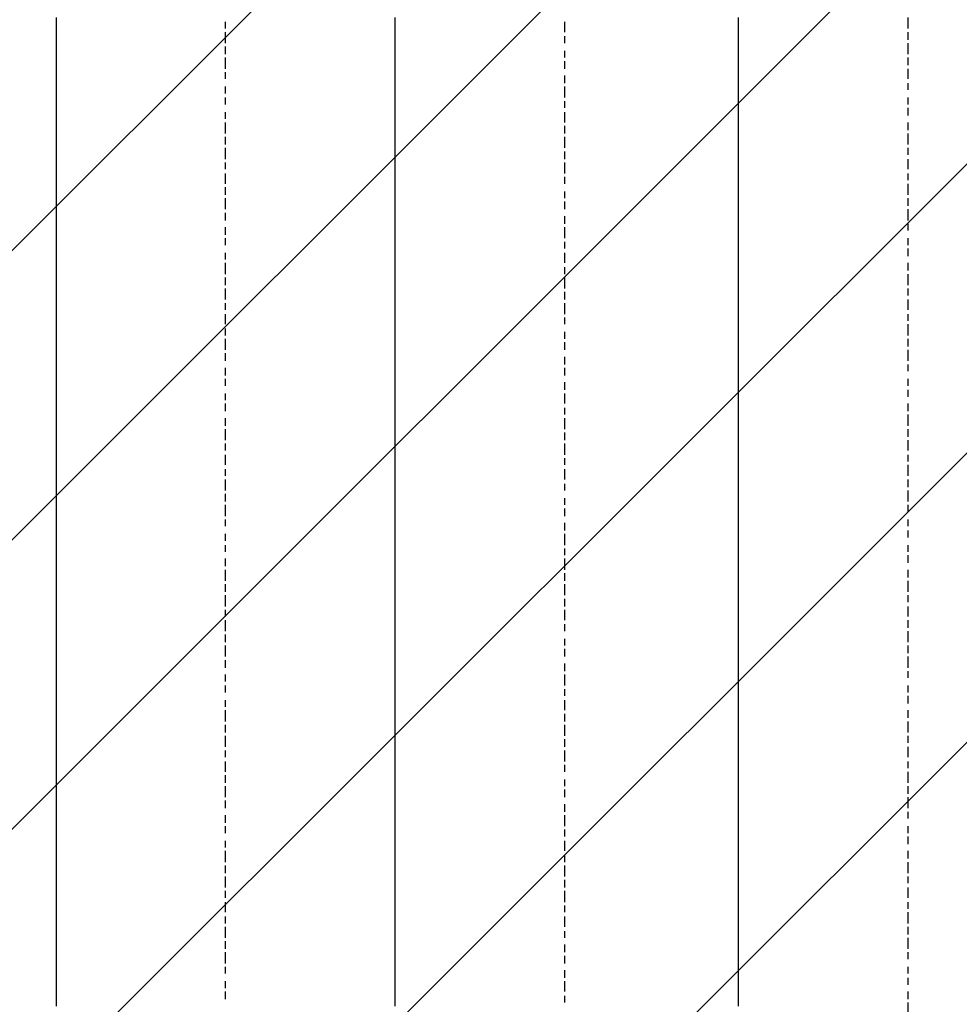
# Model space of a CAD drawing. Extents: x 997 to 109698, y 921 to 94021.
# Tile 368 of 656: x 8595 to 9697, y 54447 to 55602. Entities that reach past the tile are written whole.
import ezdxf

# ---------------------------------------------------------------- set-up
doc = ezdxf.new("R2010")
doc.units = 0
doc.header["$MEASUREMENT"] = 0
doc.layers.add('12', color=7, linetype='CONTINUOUS')
doc.layers.add('28', color=7, linetype='CONTINUOUS')

msp = doc.modelspace()

# ---------------------------------------------------------------- linework, layer by layer
at = {"layer": '12', "color": 5}
for p, q in [((8638.630503, 55595.563401), (8638.630503, 55604.563401)), ((9035.630503, 55595.563401), (9035.630503, 55604.563401)), ((9438.630503, 55595.563401), (9438.630503, 55604.563401)), ((8638.630503, 55587.563401), (8638.630503, 55595.563401)), ((9035.630503, 55587.563401), (9035.630503, 55595.563401)), ((9438.630503, 55587.563401), (9438.630503, 55595.563401)), ((8638.630503, 55574.563401), (8638.630503, 55587.563401)), ((9035.630503, 55574.563401), (9035.630503, 55587.563401)), ((9438.630503, 55574.563401), (9438.630503, 55587.563401)), ((8638.630503, 55565.563401), (8638.630503, 55574.563401)), ((9035.630503, 55565.563401), (9035.630503, 55574.563401)), ((9438.630503, 55565.563401), (9438.630503, 55574.563401)), ((8638.630503, 55557.563401), (8638.630503, 55565.563401)), ((8638.630503, 55544.563401), (8638.630503, 55557.563401)), ((9035.630503, 55557.563401), (9035.630503, 55565.563401)), ((9035.630503, 55544.563401), (9035.630503, 55557.563401)), ((9438.630503, 55553.563401), (9438.630503, 55565.563401)), ((9438.630503, 55544.563401), (9438.630503, 55553.563401)), ((8638.630503, 55536.563401), (8638.630503, 55544.563401)), ((8638.630503, 55523.563401), (8638.630503, 55536.563401)), ((9035.630503, 55536.563401), (9035.630503, 55544.563401)), ((9035.630503, 55523.563401), (9035.630503, 55536.563401)), ((9438.630503, 55536.563401), (9438.630503, 55544.563401)), ((9438.630503, 55523.563401), (9438.630503, 55536.563401)), ((8638.630503, 55515.563401), (8638.630503, 55523.563401)), ((9035.630503, 55515.563401), (9035.630503, 55523.563401)), ((9438.630503, 55515.563401), (9438.630503, 55523.563401)), ((8638.630503, 55506.563401), (8638.630503, 55515.563401)), ((9035.630503, 55506.563401), (9035.630503, 55515.563401)), ((9438.630503, 55506.563401), (9438.630503, 55515.563401)), ((8638.630503, 55493.563401), (8638.630503, 55506.563401)), ((9035.630503, 55493.563401), (9035.630503, 55506.563401)), ((9438.630503, 55493.563401), (9438.630503, 55506.563401)), ((8638.630503, 55485.563401), (8638.630503, 55493.563401)), ((9035.630503, 55485.563401), (9035.630503, 55493.563401)), ((9438.630503, 55485.563401), (9438.630503, 55493.563401)), ((8638.630503, 55477.563401), (8638.630503, 55485.563401)), ((8638.630503, 55464.563401), (8638.630503, 55477.563401)), ((9035.630503, 55477.563401), (9035.630503, 55485.563401)), ((9035.630503, 55464.563401), (9035.630503, 55477.563401)), ((9438.630503, 55477.563401), (9438.630503, 55485.563401)), ((9438.630503, 55464.563401), (9438.630503, 55477.563401)), ((8638.630503, 55455.563401), (8638.630503, 55464.563401)), ((9035.630503, 55455.563401), (9035.630503, 55464.563401)), ((9438.630503, 55455.563401), (9438.630503, 55464.563401)), ((8638.630503, 55447.563401), (8638.630503, 55455.563401)), ((9035.630503, 55447.563401), (9035.630503, 55455.563401)), ((9438.630503, 55443.563401), (9438.630503, 55455.563401)), ((8638.630503, 55434.563401), (8638.630503, 55447.563401)), ((9035.630503, 55434.563401), (9035.630503, 55447.563401)), ((9438.630503, 55434.563401), (9438.630503, 55443.563401)), ((8638.630503, 55426.563401), (8638.630503, 55434.563401)), ((9035.630503, 55426.563401), (9035.630503, 55434.563401)), ((9438.630503, 55426.563401), (9438.630503, 55434.563401)), ((8638.630503, 55413.563401), (8638.630503, 55426.563401)), ((9035.630503, 55413.563401), (9035.630503, 55426.563401)), ((9438.630503, 55413.563401), (9438.630503, 55426.563401)), ((8638.630503, 55405.563401), (8638.630503, 55413.563401)), ((9035.630503, 55405.563401), (9035.630503, 55413.563401)), ((9438.630503, 55405.563401), (9438.630503, 55413.563401)), ((8638.630503, 55396.563401), (8638.630503, 55405.563401)), ((8638.630503, 55383.563401), (8638.630503, 55396.563401)), ((9035.630503, 55396.563401), (9035.630503, 55405.563401)), ((9035.630503, 55383.563401), (9035.630503, 55396.563401)), ((9438.630503, 55396.563401), (9438.630503, 55405.563401)), ((9438.630503, 55383.563401), (9438.630503, 55396.563401)), ((8638.630503, 55375.563401), (8638.630503, 55383.563401)), ((9035.630503, 55375.563401), (9035.630503, 55383.563401)), ((9438.630503, 55375.563401), (9438.630503, 55383.563401)), ((8638.630503, 55366.563401), (8638.630503, 55375.563401)), ((9035.630503, 55366.563401), (9035.630503, 55375.563401)), ((9438.630503, 55366.563401), (9438.630503, 55375.563401)), ((8638.630503, 55354.563401), (8638.630503, 55366.563401)), ((9035.630503, 55354.563401), (9035.630503, 55366.563401)), ((9438.630503, 55354.563401), (9438.630503, 55366.563401)), ((8638.630503, 55345.563401), (8638.630503, 55354.563401)), ((9035.630503, 55345.563401), (9035.630503, 55354.563401)), ((9438.630503, 55345.563401), (9438.630503, 55354.563401)), ((8638.630503, 55337.563401), (8638.630503, 55345.563401)), ((8638.630503, 55324.563401), (8638.630503, 55337.563401)), ((9035.630503, 55337.563401), (9035.630503, 55345.563401)), ((9035.630503, 55324.563401), (9035.630503, 55337.563401)), ((9438.630503, 55337.563401), (9438.630503, 55345.563401)), ((9438.630503, 55324.563401), (9438.630503, 55337.563401)), ((8638.630503, 55316.563401), (8638.630503, 55324.563401)), ((8638.630503, 55307.563401), (8638.630503, 55316.563401)), ((9035.630503, 55316.563401), (9035.630503, 55324.563401)), ((9035.630503, 55303.563401), (9035.630503, 55316.563401)), ((9438.630503, 55316.563401), (9438.630503, 55324.563401)), ((9438.630503, 55303.563401), (9438.630503, 55316.563401)), ((8638.630503, 55295.563401), (8638.630503, 55307.563401)), ((9035.630503, 55295.563401), (9035.630503, 55303.563401)), ((9438.630503, 55295.563401), (9438.630503, 55303.563401)), ((8638.630503, 55286.563401), (8638.630503, 55295.563401)), ((9035.630503, 55286.563401), (9035.630503, 55295.563401)), ((9438.630503, 55286.563401), (9438.630503, 55295.563401)), ((8638.630503, 55273.563401), (8638.630503, 55286.563401)), ((9035.630503, 55273.563401), (9035.630503, 55286.563401)), ((9438.630503, 55273.563401), (9438.630503, 55286.563401)), ((8638.630503, 55265.563401), (8638.630503, 55273.563401)), ((9035.630503, 55265.563401), (9035.630503, 55273.563401)), ((9438.630503, 55265.563401), (9438.630503, 55273.563401)), ((8638.630503, 55256.563401), (8638.630503, 55265.563401)), ((8638.630503, 55244.563401), (8638.630503, 55256.563401)), ((9035.630503, 55256.563401), (9035.630503, 55265.563401)), ((9035.630503, 55244.563401), (9035.630503, 55256.563401)), ((9438.630503, 55256.563401), (9438.630503, 55265.563401)), ((9438.630503, 55244.563401), (9438.630503, 55256.563401)), ((8638.630503, 55235.563401), (8638.630503, 55244.563401)), ((9035.630503, 55235.563401), (9035.630503, 55244.563401)), ((9438.630503, 55235.563401), (9438.630503, 55244.563401)), ((8638.630503, 55227.563401), (8638.630503, 55235.563401)), ((9035.630503, 55227.563401), (9035.630503, 55235.563401)), ((9438.630503, 55227.563401), (9438.630503, 55235.563401)), ((8638.630503, 55214.563401), (8638.630503, 55227.563401)), ((9035.630503, 55214.563401), (9035.630503, 55227.563401)), ((9438.630503, 55214.563401), (9438.630503, 55227.563401)), ((8638.630503, 55206.563401), (8638.630503, 55214.563401)), ((9035.630503, 55206.563401), (9035.630503, 55214.563401)), ((9438.630503, 55206.563401), (9438.630503, 55214.563401)), ((8638.630503, 55197.563401), (8638.630503, 55206.563401)), ((9035.630503, 55193.563401), (9035.630503, 55206.563401)), ((9438.630503, 55193.563401), (9438.630503, 55206.563401)), ((8638.630503, 55184.563401), (8638.630503, 55197.563401)), ((9035.630503, 55184.563401), (9035.630503, 55193.563401)), ((9438.630503, 55184.563401), (9438.630503, 55193.563401)), ((8638.630503, 55176.563401), (8638.630503, 55184.563401)), ((8638.630503, 55163.563401), (8638.630503, 55176.563401)), ((9035.630503, 55176.563401), (9035.630503, 55184.563401)), ((9035.630503, 55163.563401), (9035.630503, 55176.563401)), ((9438.630503, 55176.563401), (9438.630503, 55184.563401)), ((9438.630503, 55163.563401), (9438.630503, 55176.563401)), ((8638.630503, 55155.563401), (8638.630503, 55163.563401)), ((8638.630503, 55146.563401), (8638.630503, 55155.563401)), ((9035.630503, 55155.563401), (9035.630503, 55163.563401)), ((9035.630503, 55146.563401), (9035.630503, 55155.563401)), ((9438.630503, 55155.563401), (9438.630503, 55163.563401)), ((9438.630503, 55146.563401), (9438.630503, 55155.563401)), ((8638.630503, 55134.563401), (8638.630503, 55146.563401)), ((9035.630503, 55134.563401), (9035.630503, 55146.563401)), ((9438.630503, 55134.563401), (9438.630503, 55146.563401)), ((8638.630503, 55125.563401), (8638.630503, 55134.563401)), ((9035.630503, 55125.563401), (9035.630503, 55134.563401)), ((9438.630503, 55125.563401), (9438.630503, 55134.563401)), ((8638.630503, 55117.563401), (8638.630503, 55125.563401)), ((8638.630503, 55104.563401), (8638.630503, 55117.563401)), ((9035.630503, 55117.563401), (9035.630503, 55125.563401)), ((9035.630503, 55104.563401), (9035.630503, 55117.563401)), ((9438.630503, 55117.563401), (9438.630503, 55125.563401)), ((9438.630503, 55104.563401), (9438.630503, 55117.563401)), ((8638.630503, 55096.563401), (8638.630503, 55104.563401)), ((8638.630503, 55087.563401), (8638.630503, 55096.563401)), ((9035.630503, 55096.563401), (9035.630503, 55104.563401)), ((9035.630503, 55083.563401), (9035.630503, 55096.563401)), ((9438.630503, 55096.563401), (9438.630503, 55104.563401)), ((9438.630503, 55083.563401), (9438.630503, 55096.563401)), ((8638.630503, 55074.563401), (8638.630503, 55087.563401)), ((9035.630503, 55074.563401), (9035.630503, 55083.563401)), ((9438.630503, 55074.563401), (9438.630503, 55083.563401)), ((8638.630503, 55066.563401), (8638.630503, 55074.563401)), ((9035.630503, 55066.563401), (9035.630503, 55074.563401)), ((9438.630503, 55066.563401), (9438.630503, 55074.563401)), ((8638.630503, 55053.563401), (8638.630503, 55066.563401)), ((9035.630503, 55053.563401), (9035.630503, 55066.563401)), ((9438.630503, 55053.563401), (9438.630503, 55066.563401)), ((8638.630503, 55045.563401), (8638.630503, 55053.563401)), ((9035.630503, 55045.563401), (9035.630503, 55053.563401)), ((9438.630503, 55045.563401), (9438.630503, 55053.563401)), ((8638.630503, 55036.563401), (8638.630503, 55045.563401)), ((8638.630503, 55024.563401), (8638.630503, 55036.563401)), ((9035.630503, 55036.563401), (9035.630503, 55045.563401)), ((9035.630503, 55024.563401), (9035.630503, 55036.563401)), ((9438.630503, 55036.563401), (9438.630503, 55045.563401)), ((9438.630503, 55024.563401), (9438.630503, 55036.563401)), ((8638.630503, 55015.563401), (8638.630503, 55024.563401)), ((8638.630503, 55007.563401), (8638.630503, 55015.563401)), ((9035.630503, 55015.563401), (9035.630503, 55024.563401)), ((9035.630503, 55007.563401), (9035.630503, 55015.563401)), ((9438.630503, 55015.563401), (9438.630503, 55024.563401)), ((9438.630503, 55007.563401), (9438.630503, 55015.563401)), ((8638.630503, 54994.563401), (8638.630503, 55007.563401)), ((9035.630503, 54994.563401), (9035.630503, 55007.563401)), ((9438.630503, 54994.563401), (9438.630503, 55007.563401)), ((8638.630503, 54985.563401), (8638.630503, 54994.563401)), ((9035.630503, 54985.563401), (9035.630503, 54994.563401)), ((9438.630503, 54985.563401), (9438.630503, 54994.563401)), ((8638.630503, 54977.563401), (8638.630503, 54985.563401)), ((9035.630503, 54977.563401), (9035.630503, 54985.563401)), ((9438.630503, 54973.563401), (9438.630503, 54985.563401)), ((8638.630503, 54964.563401), (8638.630503, 54977.563401)), ((9035.630503, 54964.563401), (9035.630503, 54977.563401)), ((9438.630503, 54964.563401), (9438.630503, 54973.563401)), ((8638.630503, 54956.563401), (8638.630503, 54964.563401)), ((8638.630503, 54943.563401), (8638.630503, 54956.563401)), ((9035.630503, 54956.563401), (9035.630503, 54964.563401)), ((9035.630503, 54943.563401), (9035.630503, 54956.563401)), ((9438.630503, 54956.563401), (9438.630503, 54964.563401)), ((9438.630503, 54943.563401), (9438.630503, 54956.563401)), ((8638.630503, 54935.563401), (8638.630503, 54943.563401)), ((8638.630503, 54926.563401), (8638.630503, 54935.563401)), ((9035.630503, 54935.563401), (9035.630503, 54943.563401)), ((9035.630503, 54926.563401), (9035.630503, 54935.563401)), ((9438.630503, 54935.563401), (9438.630503, 54943.563401)), ((9438.630503, 54926.563401), (9438.630503, 54935.563401)), ((8638.630503, 54913.563401), (8638.630503, 54926.563401)), ((9035.630503, 54913.563401), (9035.630503, 54926.563401)), ((9438.630503, 54913.563401), (9438.630503, 54926.563401)), ((8638.630503, 54905.563401), (8638.630503, 54913.563401)), ((9035.630503, 54905.563401), (9035.630503, 54913.563401)), ((9438.630503, 54905.563401), (9438.630503, 54913.563401)), ((8638.630503, 54897.563401), (8638.630503, 54905.563401)), ((9035.630503, 54897.563401), (9035.630503, 54905.563401)), ((9438.630503, 54897.563401), (9438.630503, 54905.563401)), ((8638.630503, 54884.563401), (8638.630503, 54897.563401)), ((9035.630503, 54884.563401), (9035.630503, 54897.563401)), ((9438.630503, 54884.563401), (9438.630503, 54897.563401)), ((8638.630503, 54875.563401), (8638.630503, 54884.563401)), ((8638.630503, 54867.563401), (8638.630503, 54875.563401)), ((9035.630503, 54875.563401), (9035.630503, 54884.563401)), ((9035.630503, 54867.563401), (9035.630503, 54875.563401)), ((9438.630503, 54875.563401), (9438.630503, 54884.563401)), ((9438.630503, 54863.563401), (9438.630503, 54875.563401)), ((8638.630503, 54854.563401), (8638.630503, 54867.563401)), ((9035.630503, 54854.563401), (9035.630503, 54867.563401)), ((9438.630503, 54854.563401), (9438.630503, 54863.563401)), ((8638.630503, 54846.563401), (8638.630503, 54854.563401)), ((9035.630503, 54846.563401), (9035.630503, 54854.563401)), ((9438.630503, 54846.563401), (9438.630503, 54854.563401)), ((8638.630503, 54833.563401), (8638.630503, 54846.563401)), ((9035.630503, 54833.563401), (9035.630503, 54846.563401)), ((9438.630503, 54833.563401), (9438.630503, 54846.563401)), ((8638.630503, 54825.563401), (8638.630503, 54833.563401)), ((9035.630503, 54825.563401), (9035.630503, 54833.563401)), ((9438.630503, 54825.563401), (9438.630503, 54833.563401)), ((8638.630503, 54816.563401), (8638.630503, 54825.563401)), ((9035.630503, 54816.563401), (9035.630503, 54825.563401)), ((9438.630503, 54816.563401), (9438.630503, 54825.563401)), ((8638.630503, 54803.563401), (8638.630503, 54816.563401)), ((9035.630503, 54803.563401), (9035.630503, 54816.563401)), ((9438.630503, 54803.563401), (9438.630503, 54816.563401)), ((8638.630503, 54795.563401), (8638.630503, 54803.563401)), ((8638.630503, 54787.563401), (8638.630503, 54795.563401)), ((9035.630503, 54795.563401), (9035.630503, 54803.563401)), ((9035.630503, 54787.563401), (9035.630503, 54795.563401)), ((9438.630503, 54795.563401), (9438.630503, 54803.563401)), ((9438.630503, 54787.563401), (9438.630503, 54795.563401)), ((8638.630503, 54774.563401), (8638.630503, 54787.563401)), ((9035.630503, 54774.563401), (9035.630503, 54787.563401)), ((9438.630503, 54774.563401), (9438.630503, 54787.563401)), ((8638.630503, 54765.563401), (8638.630503, 54774.563401)), ((9035.630503, 54765.563401), (9035.630503, 54774.563401)), ((9438.630503, 54765.563401), (9438.630503, 54774.563401)), ((8638.630503, 54757.563401), (8638.630503, 54765.563401)), ((9035.630503, 54757.563401), (9035.630503, 54765.563401)), ((9438.630503, 54757.563401), (9438.630503, 54765.563401)), ((8638.630503, 54744.563401), (8638.630503, 54757.563401)), ((9035.630503, 54744.563401), (9035.630503, 54757.563401)), ((9438.630503, 54744.563401), (9438.630503, 54757.563401)), ((8638.630503, 54736.563401), (8638.630503, 54744.563401)), ((8638.630503, 54727.563401), (8638.630503, 54736.563401)), ((9035.630503, 54736.563401), (9035.630503, 54744.563401)), ((9035.630503, 54723.563401), (9035.630503, 54736.563401)), ((9438.630503, 54736.563401), (9438.630503, 54744.563401)), ((9438.630503, 54723.563401), (9438.630503, 54736.563401)), ((8638.630503, 54715.563401), (8638.630503, 54727.563401)), ((8638.630503, 54706.563401), (8638.630503, 54715.563401)), ((9035.630503, 54715.563401), (9035.630503, 54723.563401)), ((9035.630503, 54706.563401), (9035.630503, 54715.563401)), ((9438.630503, 54715.563401), (9438.630503, 54723.563401)), ((9438.630503, 54706.563401), (9438.630503, 54715.563401)), ((8638.630503, 54693.563401), (8638.630503, 54706.563401)), ((9035.630503, 54693.563401), (9035.630503, 54706.563401)), ((9438.630503, 54693.563401), (9438.630503, 54706.563401)), ((8638.630503, 54685.563401), (8638.630503, 54693.563401)), ((9035.630503, 54685.563401), (9035.630503, 54693.563401)), ((9438.630503, 54685.563401), (9438.630503, 54693.563401)), ((8638.630503, 54676.563401), (8638.630503, 54685.563401)), ((9035.630503, 54676.563401), (9035.630503, 54685.563401)), ((9438.630503, 54676.563401), (9438.630503, 54685.563401)), ((8638.630503, 54664.563401), (8638.630503, 54676.563401)), ((9035.630503, 54664.563401), (9035.630503, 54676.563401)), ((9438.630503, 54664.563401), (9438.630503, 54676.563401)), ((8638.630503, 54655.563401), (8638.630503, 54664.563401)), ((8638.630503, 54647.563401), (8638.630503, 54655.563401)), ((9035.630503, 54655.563401), (9035.630503, 54664.563401)), ((9035.630503, 54647.563401), (9035.630503, 54655.563401)), ((9438.630503, 54655.563401), (9438.630503, 54664.563401)), ((9438.630503, 54647.563401), (9438.630503, 54655.563401)), ((8638.630503, 54634.563401), (8638.630503, 54647.563401)), ((9035.630503, 54634.563401), (9035.630503, 54647.563401)), ((9438.630503, 54634.563401), (9438.630503, 54647.563401)), ((8638.630503, 54626.563401), (8638.630503, 54634.563401)), ((9035.630503, 54626.563401), (9035.630503, 54634.563401)), ((9438.630503, 54626.563401), (9438.630503, 54634.563401)), ((8638.630503, 54617.563401), (8638.630503, 54626.563401)), ((9035.630503, 54613.563401), (9035.630503, 54626.563401)), ((9438.630503, 54613.563401), (9438.630503, 54626.563401)), ((8638.630503, 54604.563401), (8638.630503, 54617.563401)), ((9035.630503, 54604.563401), (9035.630503, 54613.563401)), ((9438.630503, 54604.563401), (9438.630503, 54613.563401)), ((8638.630503, 54596.563401), (8638.630503, 54604.563401)), ((9035.630503, 54596.563401), (9035.630503, 54604.563401)), ((9438.630503, 54596.563401), (9438.630503, 54604.563401)), ((8638.630503, 54583.563401), (8638.630503, 54596.563401)), ((9035.630503, 54583.563401), (9035.630503, 54596.563401)), ((9438.630503, 54583.563401), (9438.630503, 54596.563401)), ((8638.630503, 54575.563401), (8638.630503, 54583.563401)), ((8638.630503, 54566.563401), (8638.630503, 54575.563401)), ((9035.630503, 54575.563401), (9035.630503, 54583.563401)), ((9035.630503, 54566.563401), (9035.630503, 54575.563401)), ((9438.630503, 54575.563401), (9438.630503, 54583.563401)), ((9438.630503, 54566.563401), (9438.630503, 54575.563401)), ((8638.630503, 54554.563401), (8638.630503, 54566.563401)), ((9035.630503, 54554.563401), (9035.630503, 54566.563401)), ((9438.630503, 54554.563401), (9438.630503, 54566.563401)), ((8638.630503, 54545.563401), (8638.630503, 54554.563401)), ((9035.630503, 54545.563401), (9035.630503, 54554.563401)), ((9438.630503, 54545.563401), (9438.630503, 54554.563401)), ((8638.630503, 54537.563401), (8638.630503, 54545.563401)), ((9035.630503, 54537.563401), (9035.630503, 54545.563401)), ((9438.630503, 54537.563401), (9438.630503, 54545.563401)), ((8638.630503, 54524.563401), (8638.630503, 54537.563401)), ((9035.630503, 54524.563401), (9035.630503, 54537.563401)), ((9438.630503, 54524.563401), (9438.630503, 54537.563401)), ((8638.630503, 54516.563401), (8638.630503, 54524.563401)), ((8638.630503, 54507.563401), (8638.630503, 54516.563401)), ((9035.630503, 54516.563401), (9035.630503, 54524.563401)), ((9035.630503, 54503.563401), (9035.630503, 54516.563401)), ((9438.630503, 54516.563401), (9438.630503, 54524.563401)), ((9438.630503, 54503.563401), (9438.630503, 54516.563401)), ((8638.630503, 54494.563401), (8638.630503, 54507.563401)), ((8638.630503, 54486.563401), (8638.630503, 54494.563401)), ((9035.630503, 54494.563401), (9035.630503, 54503.563401)), ((9035.630503, 54486.563401), (9035.630503, 54494.563401)), ((9438.630503, 54494.563401), (9438.630503, 54503.563401)), ((9438.630503, 54486.563401), (9438.630503, 54494.563401)), ((8638.630503, 54473.563401), (8638.630503, 54486.563401)), ((9035.630503, 54473.563401), (9035.630503, 54486.563401)), ((9438.630503, 54473.563401), (9438.630503, 54486.563401)), ((8638.630503, 54465.563401), (8638.630503, 54473.563401)), ((9035.630503, 54465.563401), (9035.630503, 54473.563401)), ((9438.630503, 54465.563401), (9438.630503, 54473.563401)), ((8638.630503, 54456.563401), (8638.630503, 54465.563401)), ((9035.630503, 54456.563401), (9035.630503, 54465.563401)), ((9438.630503, 54456.563401), (9438.630503, 54465.563401)), ((8638.630503, 54444.563401), (8638.630503, 54456.563401)), ((9035.630503, 54444.563401), (9035.630503, 54456.563401)), ((9438.630503, 54444.563401), (9438.630503, 54456.563401))]:
    msp.add_line(p, q, dxfattribs=at)
at = {"layer": '12', "color": 1}
for p, q in [((9637.630503, 55591.563401), (9637.630503, 55604.563401)), ((8836.630503, 55591.563401), (8836.630503, 55599.563401)), ((9234.630503, 55587.563401), (9234.630503, 55599.563401)), ((8836.630503, 55574.563401), (8836.630503, 55587.563401)), ((9234.630503, 55574.563401), (9234.630503, 55582.563401)), ((9637.630503, 55578.563401), (9637.630503, 55587.563401)), ((8836.630503, 55561.563401), (8836.630503, 55570.563401)), ((9637.630503, 55561.563401), (9637.630503, 55574.563401)), ((8836.630503, 55544.563401), (8836.630503, 55557.563401)), ((9234.630503, 55557.563401), (9234.630503, 55565.563401)), ((9637.630503, 55548.563401), (9637.630503, 55557.563401)), ((9234.630503, 55544.563401), (9234.630503, 55553.563401)), ((8836.630503, 55532.563401), (8836.630503, 55540.563401)), ((9234.630503, 55527.563401), (9234.630503, 55536.563401)), ((9637.630503, 55532.563401), (9637.630503, 55544.563401)), ((8836.630503, 55515.563401), (8836.630503, 55523.563401)), ((9234.630503, 55510.563401), (9234.630503, 55523.563401)), ((9637.630503, 55519.563401), (9637.630503, 55527.563401)), ((8836.630503, 55502.563401), (8836.630503, 55510.563401)), ((9637.630503, 55502.563401), (9637.630503, 55510.563401)), ((9234.630503, 55498.563401), (9234.630503, 55506.563401)), ((8836.630503, 55485.563401), (8836.630503, 55493.563401)), ((9234.630503, 55481.563401), (9234.630503, 55493.563401)), ((9637.630503, 55489.563401), (9637.630503, 55498.563401)), ((8836.630503, 55468.563401), (8836.630503, 55481.563401)), ((9234.630503, 55468.563401), (9234.630503, 55477.563401)), ((9637.630503, 55472.563401), (9637.630503, 55481.563401)), ((8836.630503, 55455.563401), (8836.630503, 55464.563401)), ((9234.630503, 55451.563401), (9234.630503, 55464.563401)), ((9637.630503, 55455.563401), (9637.630503, 55468.563401)), ((8836.630503, 55438.563401), (8836.630503, 55451.563401)), ((9234.630503, 55438.563401), (9234.630503, 55447.563401)), ((9637.630503, 55443.563401), (9637.630503, 55451.563401)), ((8836.630503, 55426.563401), (8836.630503, 55434.563401)), ((9234.630503, 55421.563401), (9234.630503, 55434.563401)), ((9637.630503, 55426.563401), (9637.630503, 55438.563401)), ((8836.630503, 55409.563401), (8836.630503, 55421.563401)), ((9637.630503, 55413.563401), (9637.630503, 55421.563401)), ((9234.630503, 55409.563401), (9234.630503, 55417.563401)), ((9637.630503, 55396.563401), (9637.630503, 55409.563401)), ((8836.630503, 55396.563401), (8836.630503, 55405.563401)), ((9234.630503, 55392.563401), (9234.630503, 55400.563401)), ((8836.630503, 55379.563401), (8836.630503, 55392.563401)), ((9234.630503, 55379.563401), (9234.630503, 55388.563401)), ((9637.630503, 55383.563401), (9637.630503, 55392.563401)), ((8836.630503, 55366.563401), (8836.630503, 55375.563401)), ((9234.630503, 55362.563401), (9234.630503, 55371.563401)), ((9637.630503, 55366.563401), (9637.630503, 55379.563401)), ((9637.630503, 55354.563401), (9637.630503, 55362.563401)), ((8836.630503, 55349.563401), (8836.630503, 55358.563401)), ((9234.630503, 55345.563401), (9234.630503, 55358.563401)), ((8836.630503, 55337.563401), (8836.630503, 55345.563401)), ((9234.630503, 55333.563401), (9234.630503, 55341.563401)), ((9637.630503, 55337.563401), (9637.630503, 55345.563401)), ((8836.630503, 55320.563401), (8836.630503, 55328.563401)), ((9234.630503, 55316.563401), (9234.630503, 55328.563401)), ((9637.630503, 55324.563401), (9637.630503, 55333.563401)), ((8836.630503, 55303.563401), (8836.630503, 55316.563401)), ((9637.630503, 55307.563401), (9637.630503, 55316.563401)), ((9234.630503, 55303.563401), (9234.630503, 55311.563401)), ((9637.630503, 55290.563401), (9637.630503, 55303.563401)), ((8836.630503, 55290.563401), (8836.630503, 55299.563401)), ((9234.630503, 55286.563401), (9234.630503, 55299.563401)), ((8836.630503, 55273.563401), (8836.630503, 55286.563401)), ((9234.630503, 55273.563401), (9234.630503, 55282.563401)), ((9637.630503, 55278.563401), (9637.630503, 55286.563401)), ((8836.630503, 55261.563401), (8836.630503, 55269.563401)), ((9234.630503, 55256.563401), (9234.630503, 55269.563401)), ((9637.630503, 55261.563401), (9637.630503, 55273.563401)), ((8836.630503, 55244.563401), (8836.630503, 55256.563401)), ((9637.630503, 55248.563401), (9637.630503, 55256.563401)), ((9234.630503, 55244.563401), (9234.630503, 55252.563401)), ((9637.630503, 55231.563401), (9637.630503, 55244.563401)), ((8836.630503, 55231.563401), (8836.630503, 55239.563401)), ((9234.630503, 55227.563401), (9234.630503, 55235.563401)), ((8836.630503, 55214.563401), (8836.630503, 55227.563401)), ((9234.630503, 55214.563401), (9234.630503, 55223.563401)), ((9637.630503, 55218.563401), (9637.630503, 55227.563401)), ((8836.630503, 55201.563401), (8836.630503, 55210.563401)), ((9637.630503, 55201.563401), (9637.630503, 55214.563401)), ((9234.630503, 55197.563401), (9234.630503, 55206.563401)), ((8836.630503, 55184.563401), (8836.630503, 55193.563401)), ((9234.630503, 55184.563401), (9234.630503, 55193.563401)), ((9637.630503, 55189.563401), (9637.630503, 55197.563401)), ((8836.630503, 55172.563401), (8836.630503, 55180.563401)), ((9234.630503, 55167.563401), (9234.630503, 55176.563401)), ((9637.630503, 55172.563401), (9637.630503, 55180.563401)), ((9637.630503, 55159.563401), (9637.630503, 55167.563401)), ((8836.630503, 55155.563401), (8836.630503, 55163.563401)), ((9234.630503, 55151.563401), (9234.630503, 55163.563401)), ((8836.630503, 55142.563401), (8836.630503, 55151.563401)), ((9234.630503, 55138.563401), (9234.630503, 55146.563401)), ((9637.630503, 55142.563401), (9637.630503, 55151.563401)), ((8836.630503, 55125.563401), (8836.630503, 55134.563401)), ((9234.630503, 55121.563401), (9234.630503, 55134.563401)), ((9637.630503, 55125.563401), (9637.630503, 55138.563401)), ((8836.630503, 55108.563401), (8836.630503, 55121.563401)), ((9234.630503, 55108.563401), (9234.630503, 55117.563401)), ((9637.630503, 55112.563401), (9637.630503, 55121.563401)), ((9637.630503, 55096.563401), (9637.630503, 55108.563401)), ((8836.630503, 55096.563401), (8836.630503, 55104.563401)), ((9234.630503, 55091.563401), (9234.630503, 55104.563401)), ((8836.630503, 55079.563401), (8836.630503, 55091.563401)), ((9234.630503, 55079.563401), (9234.630503, 55087.563401)), ((9637.630503, 55083.563401), (9637.630503, 55091.563401)), ((8836.630503, 55066.563401), (8836.630503, 55074.563401)), ((9234.630503, 55062.563401), (9234.630503, 55074.563401)), ((9637.630503, 55066.563401), (9637.630503, 55079.563401)), ((8836.630503, 55049.563401), (8836.630503, 55062.563401)), ((9637.630503, 55053.563401), (9637.630503, 55062.563401)), ((9234.630503, 55049.563401), (9234.630503, 55057.563401)), ((9637.630503, 55036.563401), (9637.630503, 55049.563401)), ((8836.630503, 55036.563401), (8836.630503, 55045.563401)), ((9234.630503, 55032.563401), (9234.630503, 55040.563401)), ((8836.630503, 55019.563401), (8836.630503, 55032.563401)), ((9234.630503, 55019.563401), (9234.630503, 55028.563401)), ((9637.630503, 55024.563401), (9637.630503, 55032.563401)), ((8836.630503, 55007.563401), (8836.630503, 55015.563401)), ((9637.630503, 55007.563401), (9637.630503, 55015.563401)), ((9234.630503, 55002.563401), (9234.630503, 55011.563401)), ((9637.630503, 54994.563401), (9637.630503, 55002.563401)), ((8836.630503, 54990.563401), (8836.630503, 54998.563401)), ((9234.630503, 54985.563401), (9234.630503, 54998.563401)), ((8836.630503, 54977.563401), (8836.630503, 54985.563401)), ((9234.630503, 54973.563401), (9234.630503, 54981.563401)), ((9637.630503, 54977.563401), (9637.630503, 54985.563401)), ((8836.630503, 54960.563401), (8836.630503, 54969.563401)), ((9234.630503, 54956.563401), (9234.630503, 54969.563401)), ((9637.630503, 54964.563401), (9637.630503, 54973.563401)), ((8836.630503, 54943.563401), (8836.630503, 54956.563401)), ((9637.630503, 54947.563401), (9637.630503, 54956.563401)), ((9234.630503, 54943.563401), (9234.630503, 54952.563401)), ((8836.630503, 54930.563401), (8836.630503, 54939.563401)), ((9234.630503, 54926.563401), (9234.630503, 54939.563401)), ((9637.630503, 54930.563401), (9637.630503, 54943.563401)), ((8836.630503, 54913.563401), (8836.630503, 54926.563401)), ((9234.630503, 54913.563401), (9234.630503, 54922.563401)), ((9637.630503, 54918.563401), (9637.630503, 54926.563401)), ((8836.630503, 54901.563401), (8836.630503, 54909.563401)), ((9234.630503, 54897.563401), (9234.630503, 54909.563401)), ((9637.630503, 54901.563401), (9637.630503, 54913.563401)), ((8836.630503, 54884.563401), (8836.630503, 54897.563401)), ((9234.630503, 54884.563401), (9234.630503, 54892.563401)), ((9637.630503, 54888.563401), (9637.630503, 54897.563401)), ((8836.630503, 54871.563401), (8836.630503, 54880.563401)), ((9234.630503, 54867.563401), (9234.630503, 54875.563401)), ((9637.630503, 54871.563401), (9637.630503, 54884.563401)), ((8836.630503, 54854.563401), (8836.630503, 54867.563401)), ((9234.630503, 54854.563401), (9234.630503, 54863.563401)), ((9637.630503, 54858.563401), (9637.630503, 54867.563401)), ((9637.630503, 54841.563401), (9637.630503, 54854.563401)), ((8836.630503, 54841.563401), (8836.630503, 54850.563401)), ((9234.630503, 54837.563401), (9234.630503, 54846.563401)), ((8836.630503, 54825.563401), (8836.630503, 54833.563401)), ((9234.630503, 54820.563401), (9234.630503, 54833.563401)), ((9637.630503, 54829.563401), (9637.630503, 54837.563401)), ((8836.630503, 54812.563401), (8836.630503, 54820.563401)), ((9637.630503, 54812.563401), (9637.630503, 54820.563401)), ((9234.630503, 54808.563401), (9234.630503, 54816.563401)), ((9637.630503, 54799.563401), (9637.630503, 54808.563401)), ((8836.630503, 54795.563401), (8836.630503, 54803.563401)), ((9234.630503, 54791.563401), (9234.630503, 54803.563401)), ((8836.630503, 54778.563401), (8836.630503, 54791.563401)), ((9234.630503, 54778.563401), (9234.630503, 54787.563401)), ((9637.630503, 54782.563401), (9637.630503, 54791.563401)), ((8836.630503, 54765.563401), (8836.630503, 54774.563401)), ((9234.630503, 54761.563401), (9234.630503, 54774.563401)), ((9637.630503, 54765.563401), (9637.630503, 54778.563401)), ((8836.630503, 54748.563401), (8836.630503, 54761.563401)), ((9637.630503, 54753.563401), (9637.630503, 54761.563401)), ((9234.630503, 54748.563401), (9234.630503, 54757.563401)), ((9637.630503, 54736.563401), (9637.630503, 54748.563401)), ((8836.630503, 54736.563401), (8836.630503, 54744.563401)), ((9234.630503, 54731.563401), (9234.630503, 54744.563401)), ((8836.630503, 54719.563401), (8836.630503, 54731.563401)), ((9234.630503, 54719.563401), (9234.630503, 54727.563401)), ((9637.630503, 54723.563401), (9637.630503, 54731.563401)), ((8836.630503, 54706.563401), (8836.630503, 54715.563401)), ((9637.630503, 54706.563401), (9637.630503, 54719.563401)), ((8836.630503, 54689.563401), (8836.630503, 54702.563401)), ((9234.630503, 54702.563401), (9234.630503, 54710.563401)), ((9637.630503, 54693.563401), (9637.630503, 54702.563401)), ((9234.630503, 54689.563401), (9234.630503, 54698.563401)), ((8836.630503, 54676.563401), (8836.630503, 54685.563401)), ((9234.630503, 54672.563401), (9234.630503, 54681.563401)), ((9637.630503, 54676.563401), (9637.630503, 54689.563401)), ((8836.630503, 54659.563401), (8836.630503, 54668.563401)), ((9234.630503, 54655.563401), (9234.630503, 54668.563401)), ((9637.630503, 54664.563401), (9637.630503, 54672.563401)), ((8836.630503, 54647.563401), (8836.630503, 54655.563401)), ((9637.630503, 54647.563401), (9637.630503, 54655.563401)), ((9234.630503, 54643.563401), (9234.630503, 54651.563401)), ((8836.630503, 54630.563401), (8836.630503, 54638.563401)), ((9234.630503, 54626.563401), (9234.630503, 54638.563401)), ((9637.630503, 54634.563401), (9637.630503, 54643.563401)), ((8836.630503, 54613.563401), (8836.630503, 54626.563401)), ((9234.630503, 54613.563401), (9234.630503, 54621.563401)), ((9637.630503, 54617.563401), (9637.630503, 54626.563401)), ((8836.630503, 54600.563401), (8836.630503, 54609.563401)), ((9234.630503, 54596.563401), (9234.630503, 54609.563401)), ((9637.630503, 54600.563401), (9637.630503, 54613.563401)), ((8836.630503, 54583.563401), (8836.630503, 54596.563401)), ((9234.630503, 54583.563401), (9234.630503, 54592.563401)), ((9637.630503, 54588.563401), (9637.630503, 54596.563401)), ((8836.630503, 54571.563401), (8836.630503, 54579.563401)), ((9234.630503, 54566.563401), (9234.630503, 54579.563401)), ((9637.630503, 54571.563401), (9637.630503, 54583.563401)), ((8836.630503, 54554.563401), (8836.630503, 54566.563401)), ((9637.630503, 54558.563401), (9637.630503, 54566.563401)), ((9234.630503, 54554.563401), (9234.630503, 54562.563401)), ((9637.630503, 54541.563401), (9637.630503, 54554.563401)), ((8836.630503, 54541.563401), (8836.630503, 54549.563401)), ((9234.630503, 54537.563401), (9234.630503, 54549.563401)), ((8836.630503, 54524.563401), (8836.630503, 54537.563401)), ((9234.630503, 54524.563401), (9234.630503, 54532.563401)), ((9637.630503, 54528.563401), (9637.630503, 54537.563401)), ((8836.630503, 54511.563401), (8836.630503, 54520.563401)), ((9234.630503, 54507.563401), (9234.630503, 54516.563401)), ((9637.630503, 54511.563401), (9637.630503, 54524.563401)), ((8836.630503, 54494.563401), (8836.630503, 54507.563401)), ((9637.630503, 54499.563401), (9637.630503, 54507.563401)), ((9234.630503, 54494.563401), (9234.630503, 54503.563401)), ((8836.630503, 54482.563401), (8836.630503, 54490.563401)), ((9234.630503, 54477.563401), (9234.630503, 54486.563401)), ((9637.630503, 54482.563401), (9637.630503, 54490.563401)), ((8836.630503, 54465.563401), (8836.630503, 54473.563401)), ((9234.630503, 54461.563401), (9234.630503, 54473.563401)), ((9637.630503, 54469.563401), (9637.630503, 54477.563401)), ((8836.630503, 54452.563401), (8836.630503, 54461.563401)), ((9637.630503, 54452.563401), (9637.630503, 54461.563401)), ((9234.630503, 54448.563401), (9234.630503, 54456.563401)), ((9637.630503, 54435.563401), (9637.630503, 54448.563401))]:
    msp.add_line(p, q, dxfattribs=at)
at = {"layer": '28', "color": 2}
for p, q in [((11941.24, 58685.955237), (6572.636205, 53317.351443)), ((12280.651255, 58685.955237), (6572.636205, 52977.940188)), ((12620.06251, 58685.955237), (6572.636205, 52638.528933)), ((12959.473764, 58685.955237), (6572.636205, 52299.117678)), ((13298.885019, 58685.955237), (6572.636205, 51959.706423)), ((13638.296274, 58685.955237), (6572.636205, 51620.295168))]:
    msp.add_line(p, q, dxfattribs=at)

doc.saveas('drawing.dxf')
